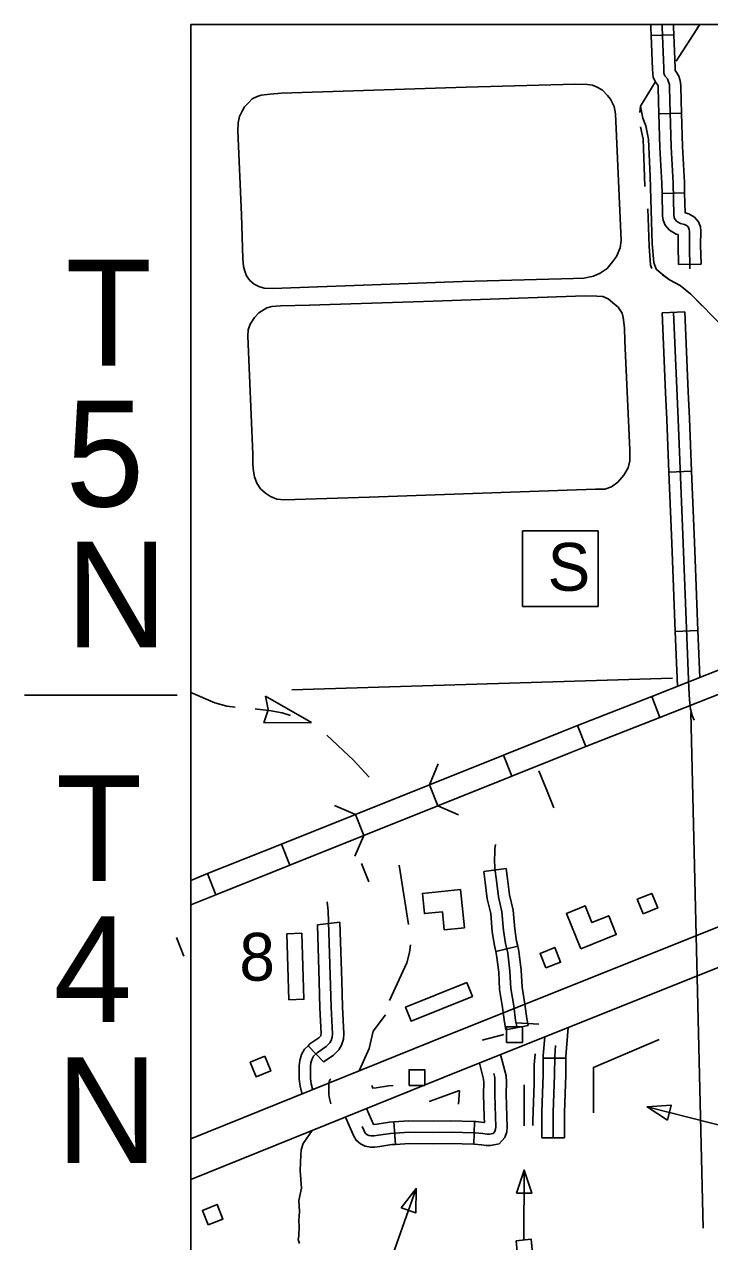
# Model space of a CAD drawing. Extents: x 155 to 3386, y 68 to 2138.
# Drawn here: x 1119 to 1248.7, y 1078.7 to 1309 of the extents above; entities that cross this region are included whole.
import ezdxf

# ---------------------------------------------------------------- set-up
doc = ezdxf.new("R2010")
doc.units = 0
for name, color, linetype in [('2', 7, 'Continuous'), ('Default', 7, 'Continuous'), ('E_No Plot', 7, 'Continuous'), ('Level 15', 7, 'Continuous'), ('Level 31', 7, 'Continuous'), ('Level 32', 7, 'Continuous'), ('Level 35', 7, 'Continuous'), ('Level 38', 7, 'Continuous'), ('Level 4', 7, 'Continuous'), ('Level 40', 7, 'Continuous'), ('Level 43', 7, 'Continuous'), ('Level 56', 7, 'Continuous'), ('Level 57', 7, 'Continuous'), ('Level 58', 7, 'Continuous')]:
    doc.layers.add(name, color=color, linetype=linetype)

msp = doc.modelspace()

# ---------------------------------------------------------------- linework, layer by layer
at = {"layer": '2'}
msp.add_line((1147.93, 1182.06), (1119, 1182.06), dxfattribs=at)
at = {"layer": 'Default'}
msp.add_lwpolyline([(1150.5, 1308.99), (2342.15, 1308.99), (2342.15, 348.58), (1150.5, 348.58)], close=True, dxfattribs=at)
at = {"layer": 'E_No Plot'}
msp.add_lwpolyline([(1150.5, 1308.99), (2342.15, 1308.99), (2342.15, 348.58), (1150.5, 348.58)], close=True, dxfattribs=at)
msp.add_lwpolyline([(1150.5, 1308.99), (2342.15, 1308.99), (2342.15, 348.58), (1150.5, 348.58)], close=True, dxfattribs=at)
at = {"layer": 'Level 15'}
for points in [[(1150.5, 1098.18), (1199.11, 1117.76), (1267.73, 1145.22), (1295.82, 1156.56)], [(1298.5, 1149.93), (1270.4, 1138.6), (1201.77, 1111.13), (1150.5, 1090.48)]]:
    msp.add_lwpolyline(points, dxfattribs=at)
at = {"layer": 'Level 31'}
for p, q in [((1239.72, 1254.44), (1244, 1254.63)), ((1241.01, 1224.3), (1245.29, 1224.48)), ((1246.5, 1194.33), (1242.22, 1194.16)), ((1174.47, 1138.61), (1178.75, 1139.11)), ((1172.71, 1115.76), (1175.66, 1112.66))]:
    msp.add_line(p, q, dxfattribs=at)
for points in [[(1239.72, 1254.44), (1240.38, 1239.37)], [(1241.86, 1254.53), (1242.74, 1234.32), (1243.63, 1212.43), (1244.79, 1183.42), (1244.91, 1181.23), (1245.11, 1179.45), (1245.44, 1178.24), (1245.79, 1177.35)], [(1244, 1254.63), (1244.66, 1239.56)], [(1240.38, 1239.37), (1240.6, 1234.23), (1241.01, 1224.3)], [(1244.66, 1239.56), (1244.89, 1234.41), (1245.29, 1224.48)], [(1241.61, 1209.23), (1241.49, 1212.35), (1241.01, 1224.3)], [(1245.29, 1224.48), (1245.77, 1212.52), (1245.9, 1209.4)], [(1242.22, 1194.16), (1241.61, 1209.23)], [(1245.9, 1209.4), (1246.5, 1194.33)], [(1242.22, 1194.16), (1242.63, 1183.78)], [(1246.5, 1194.33), (1246.85, 1185.44)], [(1176.34, 1142.97), (1176.54, 1141.26), (1177.08, 1123.04), (1177.31, 1118), (1177.28, 1117.4), (1177.08, 1116.76), (1176.81, 1116.29), (1176.14, 1115.62), (1174.43, 1114.44), (1173.76, 1113.81), (1173.49, 1113.3), (1173.25, 1112.5), (1173.15, 1111.83), (1173.15, 1110.82), (1173.15, 1109.58), (1173.29, 1108.54), (1173.62, 1107.37)], [(1174.47, 1138.61), (1174.79, 1127.84)], [(1178.75, 1139.11), (1179.08, 1127.96)], [(1174.79, 1127.84), (1174.94, 1122.96), (1175.17, 1118.01), (1175.15, 1117.78), (1175.1, 1117.62), (1175.09, 1117.6), (1174.76, 1117.27), (1173.07, 1116.11), (1172.71, 1115.76)], [(1179.08, 1127.96), (1179.22, 1123.12), (1179.46, 1117.99), (1179.4, 1117.01), (1179.05, 1115.89), (1178.53, 1114.98), (1177.51, 1113.96), (1175.78, 1112.77), (1175.66, 1112.66)], [(1172.71, 1115.76), (1172.03, 1115.12), (1171.49, 1114.11), (1171.16, 1112.96), (1171.01, 1111.99), (1171.01, 1110.82), (1171.01, 1109.44), (1171.18, 1108.11), (1171.55, 1106.79)], [(1177.02, 1109.48), (1176.85, 1109.31), (1176.85, 1109.31), (1176.71, 1108.86), (1176.66, 1108.49), (1176.66, 1107.64), (1176.66, 1106.54), (1176.75, 1105.79), (1177.04, 1104.77)]]:
    msp.add_lwpolyline(points, dxfattribs=at)
at = {"layer": 'Level 32'}
for p, q in [((1237.66, 1306.89), (1241.94, 1307.04)), ((1239.11, 1292.09), (1243.4, 1292.21)), ((1239.71, 1277.02), (1243.99, 1277.14)), ((1242.81, 1263.54), (1247.1, 1263.63)), ((1237.75, 1181.86), (1239.31, 1177.87)), ((1223.71, 1176.34), (1225.27, 1172.35)), ((1209.68, 1170.75), (1211.28, 1166.77)), ((1195.68, 1165.14), (1197.27, 1161.16)), ((1181.67, 1159.53), (1183.27, 1155.55)), ((1167.67, 1153.92), (1169.26, 1149.94)), ((1210.19, 1149.32), (1205.95, 1148.7)), ((1153.66, 1148.32), (1155.26, 1144.34)), ((1212.4, 1134.61), (1208.23, 1133.62)), ((1214.36, 1119.6), (1210.16, 1118.75)), ((1212.11, 1120.12), (1216.38, 1119.82)), ((1205.65, 1116.82), (1209.79, 1117.9)), ((1221.53, 1113.41), (1217.24, 1113.43)), ((1188.94, 1101.37), (1189.23, 1097.09)), ((1204.21, 1101.46), (1204.11, 1097.17)), ((1221.27, 1098.34), (1216.98, 1098.34))]:
    msp.add_line(p, q, dxfattribs=at)
for points in [[(1237.59, 1308.99), (1237.61, 1308.37), (1237.66, 1306.89)], [(1239.73, 1308.99), (1239.75, 1308.45), (1240.03, 1300.65), (1240.08, 1299.9), (1240.14, 1299.55), (1240.26, 1299.23), (1240.72, 1298.66), (1240.89, 1298.33), (1241.02, 1297.94), (1241.1, 1297.61), (1241.14, 1297.17), (1241.19, 1294.51), (1241.42, 1285.8), (1241.8, 1278.99), (1241.96, 1272.9), (1242.01, 1272.48), (1242.15, 1272.13), (1242.52, 1271.71), (1243.19, 1271.32), (1243.98, 1271.13), (1244.46, 1270.86), (1244.74, 1270.53), (1244.86, 1270.21), (1244.9, 1269.79), (1244.88, 1267.19), (1244.97, 1262.76)], [(1241.87, 1308.99), (1241.89, 1308.52), (1241.94, 1307.04)], [(1237.66, 1306.89), (1237.89, 1300.54), (1237.95, 1299.65), (1238.06, 1298.98), (1238.39, 1298.15), (1238.91, 1297.49), (1238.91, 1297.49), (1238.96, 1297.35), (1238.98, 1297.24), (1239, 1297.04), (1239.05, 1294.47), (1239.11, 1292.09)], [(1241.94, 1307.04), (1242.17, 1300.76), (1242.2, 1300.23), (1242.52, 1299.83), (1242.87, 1299.16), (1243.08, 1298.54), (1243.21, 1297.97), (1243.29, 1297.3), (1243.33, 1294.56), (1243.4, 1292.21)], [(1239.11, 1292.09), (1239.28, 1285.71), (1239.66, 1278.9), (1239.71, 1277.02)], [(1243.4, 1292.21), (1243.56, 1285.89), (1243.94, 1279.08), (1243.99, 1277.14)], [(1239.71, 1277.02), (1239.82, 1272.75), (1239.91, 1271.95), (1240.3, 1270.99), (1241.14, 1270.04), (1242.38, 1269.31), (1242.75, 1269.22), (1242.74, 1267.18), (1242.81, 1263.54)], [(1243.99, 1277.14), (1244.09, 1273.31), (1244.77, 1273.15), (1245.85, 1272.53), (1246.63, 1271.62), (1246.96, 1270.69), (1247.05, 1269.9), (1247.02, 1267.21), (1247.1, 1263.63)], [(1251.78, 1187.38), (1237.75, 1181.86)], [(1237.75, 1181.86), (1223.71, 1176.34)], [(1253.35, 1183.39), (1239.31, 1177.87)], [(1239.31, 1177.87), (1225.27, 1172.35)], [(1223.71, 1176.34), (1220.88, 1175.23), (1209.68, 1170.75)], [(1225.27, 1172.35), (1222.46, 1171.25), (1211.28, 1166.77)], [(1209.68, 1170.75), (1195.68, 1165.14)], [(1211.28, 1166.77), (1197.27, 1161.16)], [(1195.68, 1165.14), (1181.67, 1159.53)], [(1197.27, 1161.16), (1183.27, 1155.55)], [(1181.67, 1159.53), (1167.67, 1153.92)], [(1167.67, 1153.92), (1153.66, 1148.32)], [(1183.27, 1155.55), (1169.26, 1149.94)], [(1212.26, 1119.17), (1211.98, 1120.55), (1211.65, 1123.3), (1211.11, 1126.62), (1210.93, 1129.85), (1210.52, 1133.29), (1210.08, 1135.12), (1209.69, 1137.59), (1209.4, 1141.1), (1208.75, 1143.94), (1208.36, 1147.02), (1208.03, 1149.29), (1207.98, 1151.06), (1208.03, 1152.2), (1208.05, 1153.03), (1208.18, 1153.84)], [(1169.26, 1149.94), (1155.26, 1144.34)], [(1212.4, 1134.61), (1212.18, 1135.54), (1211.82, 1137.84), (1211.53, 1141.43), (1210.86, 1144.32), (1210.48, 1147.31), (1210.19, 1149.32)], [(1153.66, 1148.32), (1150.5, 1147.05)], [(1208.23, 1133.62), (1207.98, 1134.7), (1207.56, 1137.33), (1207.28, 1140.78), (1206.64, 1143.57), (1206.23, 1146.73), (1205.95, 1148.7)], [(1155.26, 1144.34), (1150.5, 1142.43)], [(1210.16, 1118.75), (1209.86, 1120.21), (1209.53, 1123), (1208.97, 1126.38), (1208.8, 1129.66), (1208.4, 1132.91), (1208.23, 1133.62)], [(1214.36, 1119.6), (1214.1, 1120.89), (1213.77, 1123.6), (1213.24, 1126.85), (1213.07, 1130.04), (1212.63, 1133.66), (1212.4, 1134.61)], [(1217.24, 1113.43), (1217.24, 1113.9), (1217.5, 1117.42)], [(1221.53, 1113.41), (1221.53, 1113.73), (1221.92, 1119.19)], [(1219.13, 1098.34), (1219.13, 1103.16), (1219.37, 1110.27), (1219.39, 1113.81), (1219.53, 1115.81)], [(1209.14, 1114.08), (1210.18, 1110.09), (1210.24, 1108.89), (1210.21, 1106.65), (1210.34, 1102.36), (1210.39, 1100.37), (1210.31, 1099.5), (1209.93, 1098.43), (1208.89, 1097.23), (1207.26, 1096.91), (1206.5, 1096.9), (1205.52, 1097.01), (1204.18, 1097.17), (1204.11, 1097.17)], [(1205.13, 1112.48), (1205.92, 1109.45), (1205.95, 1108.81), (1205.93, 1106.6), (1206.06, 1102.24), (1206.08, 1101.26), (1206, 1101.26), (1204.49, 1101.45), (1204.21, 1101.46)], [(1215.67, 1114.24), (1215.53, 1112.18), (1215.51, 1108.6), (1215.27, 1101.48), (1215.27, 1100.67)], [(1216.98, 1098.34), (1216.98, 1103.19), (1217.22, 1110.31), (1217.24, 1113.43)], [(1221.27, 1098.34), (1221.27, 1103.12), (1221.51, 1110.23), (1221.53, 1113.41)], [(1207.86, 1110.49), (1208.05, 1109.77), (1208.09, 1108.85), (1208.07, 1106.63), (1208.2, 1102.3), (1208.25, 1100.45), (1208.2, 1099.96), (1208.05, 1099.53), (1207.75, 1099.19), (1207.04, 1099.05), (1206.61, 1099.05), (1205.76, 1099.13), (1204.34, 1099.31), (1199.62, 1099.42), (1196.52, 1099.38), (1191.82, 1099.42), (1188.33, 1099.18), (1186.02, 1098.83), (1185.19, 1098.72), (1184.68, 1098.72), (1184.18, 1098.81), (1183.83, 1098.98), (1183.53, 1099.24), (1183.31, 1099.64), (1182.94, 1100.47)], [(1188.79, 1108.24), (1187.95, 1108.18), (1185.57, 1107.82), (1184.96, 1107.74), (1184.76, 1108.21)], [(1188.94, 1101.37), (1188.1, 1101.31), (1185.72, 1100.95), (1185.08, 1100.87), (1183.75, 1103.88)], [(1189.23, 1097.09), (1188.56, 1097.05), (1186.32, 1096.71), (1185.33, 1096.58), (1184.5, 1096.58), (1183.51, 1096.75), (1182.64, 1097.18), (1181.84, 1097.87), (1181.39, 1098.68), (1179.8, 1102.28)], [(1204.21, 1101.46), (1199.63, 1101.56), (1196.52, 1101.52), (1191.76, 1101.56), (1188.94, 1101.37)], [(1204.11, 1097.17), (1199.61, 1097.28), (1196.53, 1097.23), (1191.89, 1097.28), (1189.23, 1097.09)]]:
    msp.add_lwpolyline(points, dxfattribs=at)
at = {"layer": 'Level 35'}
for points in [[(1201.91, 1260.32), (1166.06, 1258.99), (1164.38, 1259.1), (1163.39, 1259.39), (1162.52, 1259.86), (1161.71, 1260.55), (1161.07, 1261.42), (1160.72, 1262.29), (1160.49, 1263.17), (1160.37, 1264.62), (1160.08, 1272.97), (1159.39, 1288.84), (1159.5, 1290.34), (1159.74, 1291.56), (1160.26, 1292.55), (1160.66, 1293.36), (1161.42, 1294.12), (1162.11, 1294.87), (1163.1, 1295.34), (1163.85, 1295.57), (1165.54, 1295.8), (1167.68, 1295.97), (1202.66, 1297.08), (1223.25, 1297.66), (1225.57, 1297.6), (1226.56, 1297.48), (1227.43, 1297.13), (1228.42, 1296.55), (1229.4, 1295.51), (1229.98, 1294.81), (1230.68, 1293.48), (1230.91, 1292.09), (1231.95, 1268.12), (1231.78, 1266.72), (1231.08, 1265.1), (1230.33, 1264.05), (1229.34, 1262.83), (1228.01, 1261.91), (1226.73, 1261.33), (1224.88, 1260.98), (1222.96, 1260.92), (1201.91, 1260.32)], [(1194.56, 1256.54), (1225.19, 1257.65), (1227.39, 1257.59), (1228.49, 1257.53), (1229.54, 1257.07), (1230.35, 1256.37), (1231.39, 1255.5), (1232.15, 1254.34), (1232.38, 1253.53), (1232.61, 1251.55), (1232.67, 1249.06), (1233.6, 1228.51), (1233.6, 1226.42), (1233.31, 1225.09), (1232.49, 1223.69), (1231.33, 1222.36), (1230.12, 1221.49), (1228.9, 1221.08), (1227.1, 1221.08), (1184.29, 1219.52), (1168.22, 1219.06), (1166.77, 1219.17), (1165.61, 1219.64), (1164.63, 1220.33), (1163.7, 1221.15), (1163, 1222.19), (1162.54, 1223.41), (1162.36, 1224.45), (1162.25, 1225.67), (1162.25, 1227.65), (1161.32, 1249.99), (1161.38, 1251.21), (1161.73, 1252.25), (1162.54, 1253.53), (1163.41, 1254.4), (1164.89, 1255.37), (1165.82, 1255.6), (1167.5, 1255.77), (1172.96, 1255.89), (1194.56, 1256.54)], [(1173.48, 1099.74), (1171.8, 1097.26), (1171.41, 1096.09), (1171.33, 1095.09), (1171.28, 1093.7), (1171.24, 1092.18), (1171.46, 1088.84), (1170.94, 1086.46), (1171.07, 1084.38), (1170.93, 1082.64), (1171, 1081.64), (1170.94, 1079.76), (1170.81, 1079.11), (1171.11, 1078.37)]]:
    msp.add_lwpolyline(points, dxfattribs=at)
at = {"layer": 'Level 38'}
for points in [[(1195.68, 1165.14), (1197.36, 1169.08)], [(1177.73, 1161.22), (1181.67, 1159.53)], [(1201.21, 1159.47), (1197.27, 1161.16)], [(1183.27, 1155.55), (1181.58, 1151.61)]]:
    msp.add_lwpolyline(points, dxfattribs=at)
at = {"layer": 'Level 4'}
for points in [[(1169.63, 1183.1), (1241.72, 1185.28)], [(1245.16, 1178.72), (1247.5, 1081.28)]]:
    msp.add_lwpolyline(points, dxfattribs=at)
at = {"layer": 'Level 40'}
for p, q in [((1217.82, 1164.26), (1216.41, 1167.76)), ((1217.82, 1164.26), (1219.23, 1160.77)), ((1182.81, 1150.25), (1184.21, 1146.74)), ((1147.79, 1136.23), (1149.2, 1132.72))]:
    msp.add_line(p, q, dxfattribs=at)
at = {"layer": 'Level 43'}
for p, q in [((1164.65, 1181.91), (1165.18, 1179.35)), ((1173.35, 1176.91), (1164.65, 1181.91)), ((1164.36, 1176.84), (1165.18, 1179.32)), ((1173.35, 1176.91), (1164.36, 1176.84))]:
    msp.add_line(p, q, dxfattribs=at)
for points in [[(1246.86, 1308.99), (1242.4, 1302.03)], [(1246.86, 1308.99), (1246.38, 1308.24)], [(1244.35, 1305.07), (1242.4, 1302.03)], [(1238.42, 1298.08), (1235.64, 1293.51), (1235.53, 1292.34)], [(1238.42, 1298.08), (1235.64, 1293.51), (1236.07, 1291.27), (1236.67, 1289.79), (1237.17, 1287.26), (1237.46, 1280.18), (1237.86, 1267.47), (1238.13, 1263.91), (1238.61, 1262.7), (1239.74, 1261.74), (1241.13, 1260.65), (1243.12, 1259.57)], [(1235.65, 1289.59), (1236.11, 1287.26), (1236.4, 1280.18), (1236.46, 1278.32)], [(1237.05, 1274.08), (1237.27, 1267), (1237.54, 1263.44), (1237.78, 1262.83)], [(1239.77, 1261.58), (1241.13, 1260.65), (1243.12, 1259.57)], [(1243.12, 1259.57), (1245.14, 1257.95), (1251.39, 1251.65), (1253.05, 1249.92), (1257.16, 1244.5), (1259.78, 1240.87), (1260.22, 1236.93), (1262.89, 1233.36), (1265.63, 1230.57), (1269.35, 1227.54), (1276.21, 1221.73), (1279.61, 1218.95), (1281.96, 1217.11), (1283.15, 1216.32), (1286.32, 1214.62), (1287.23, 1213.79), (1288.89, 1211.98), (1291.31, 1209.45), (1293.06, 1208.32), (1294.71, 1207.91), (1296.16, 1207.82), (1297.89, 1208.01), (1300.26, 1208.94), (1300.77, 1207.19)], [(1243.12, 1259.57), (1245.14, 1257.95), (1247.3, 1255.77)], [(1150.5, 1182.57), (1155.03, 1180.63), (1157.33, 1179.98), (1158.91, 1179.8)], [(1162.67, 1179.49), (1163.05, 1179.46), (1165.37, 1179.18), (1167.83, 1178.72), (1169.41, 1178.27)], [(1176.24, 1174.5), (1180.38, 1170.64)], [(1180.38, 1170.64), (1181.25, 1169.83), (1184.3, 1166.56)], [(1189.97, 1149.91), (1191.72, 1138.73)], [(1192.09, 1134.84), (1191.88, 1133.42), (1191.41, 1131.42), (1188.14, 1124.31)], [(1187.36, 1121.62), (1185.02, 1118.5), (1184.3, 1115.27), (1182.36, 1111.02)]]:
    msp.add_lwpolyline(points, dxfattribs=at)
at = {"layer": 'Level 56'}
for points in [[(1236.13, 1140.72), (1235.02, 1143.47), (1237.78, 1144.59), (1238.89, 1141.83)], [(1168.66, 1136.95), (1171.51, 1137.05), (1171.93, 1124.55), (1169.08, 1124.46)], [(1217.74, 1130.48), (1216.63, 1133.24), (1219.39, 1134.35), (1220.5, 1131.6)], [(1202.76, 1127.74), (1203.82, 1125.09), (1192.22, 1120.44), (1191.16, 1123.09)], [(1210.29, 1116.36), (1210.29, 1119.34), (1213.27, 1119.34), (1213.27, 1116.36)], [(1164.52, 1113.76), (1165.63, 1111), (1162.86, 1109.89), (1161.75, 1112.64)], [(1191.82, 1108.26), (1191.82, 1111.23), (1194.8, 1111.23), (1194.8, 1108.26)], [(1240.75, 1101.7), (1241.46, 1104.52), (1236.87, 1104.18)], [(1212.13, 1087.89), (1215.04, 1087.87), (1213.61, 1092.25)], [(1190.33, 1085.11), (1193.08, 1084.13), (1193.17, 1088.74)], [(1153.82, 1081.86), (1152.71, 1084.62), (1155.48, 1085.73), (1156.58, 1082.97)], [(1212.1, 1078.88), (1214.95, 1079.14), (1216.11, 1066.7), (1213.26, 1066.43)]]:
    msp.add_lwpolyline(points, close=True, dxfattribs=at)
for points in [[(1239.15, 1116.94), (1226.71, 1111.65), (1226.71, 1103.06)], [(1213.61, 1108.34), (1213.61, 1100.58)], [(1201.35, 1107.31), (1195.66, 1105.23)], [(1201.35, 1107.31), (1201.21, 1104.68)], [(1264.72, 1097.17), (1236.87, 1104.18)], [(1213.54, 1079.02), (1213.61, 1092.25)], [(1187.21, 1071.97), (1193.17, 1088.74)]]:
    msp.add_lwpolyline(points, dxfattribs=at)
at = {"layer": 'Level 57'}
for p, q in [((1213.3, 1213.16), (1227.59, 1213.16)), ((1213.3, 1198.87), (1213.3, 1213.16)), ((1227.59, 1198.87), (1227.59, 1213.16)), ((1213.3, 1198.87), (1227.59, 1198.87))]:
    msp.add_line(p, q, dxfattribs=at)
at = {"layer": 'Level 58'}
for points in [[(1201.57, 1145.31), (1194.35, 1144.59), (1194.73, 1140.78), (1198.15, 1141.12), (1198.49, 1137.71), (1202.29, 1138.09)], [(1224.31, 1134.08), (1231.04, 1136.79), (1229.61, 1140.34), (1226.43, 1139.06), (1225.15, 1142.24), (1221.6, 1140.81)]]:
    msp.add_lwpolyline(points, close=True, dxfattribs=at)

# ---------------------------------------------------------------- texts
at = {"layer": '2'}
for s, p in [('T', (1126.81, 1244.45)), ('5', (1126.81, 1217.78)), ('N', (1126.81, 1191.11)), ('T', (1124.99, 1146.91)), ('4', (1124.52, 1120.24)), ('N', (1124.99, 1093.57))]:
    msp.add_text(s, height=20, dxfattribs=at).set_placement(p)
at = {"layer": 'Level 56'}
msp.add_text('8', height=9.05, dxfattribs=at).set_placement((1159.7, 1128.07))
at = {"layer": 'Level 57'}
msp.add_text('S', height=9.05, dxfattribs=at).set_placement((1218.05, 1201.84))

doc.saveas('drawing.dxf')
